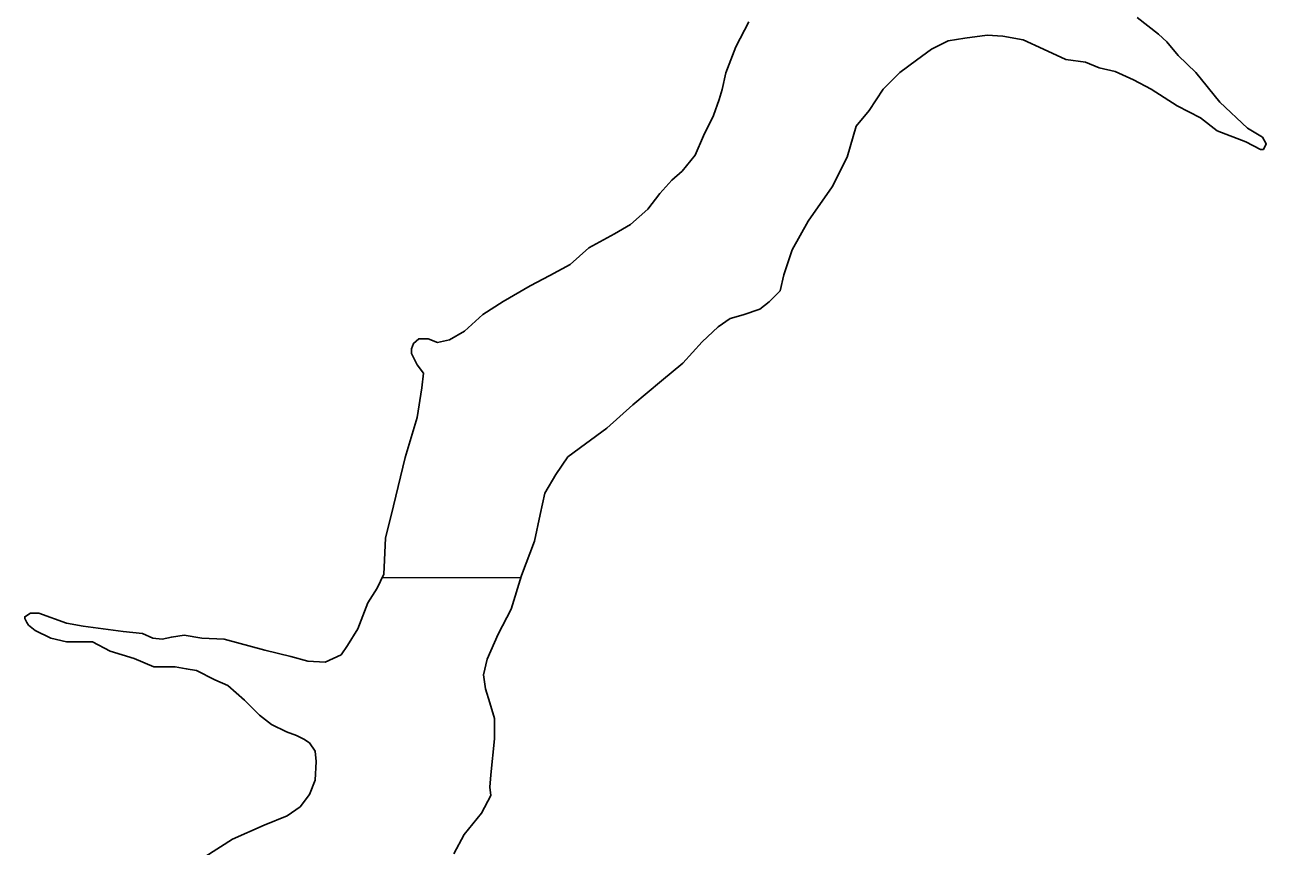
# Model space of a CAD drawing. Extents: x -939622 to -934245, y 1383184 to 1385301.
# Drawn here: x -935517.694 to -935514.92, y 1384270.804 to 1384272.638 of the extents above; entities that cross this region are included whole.
import ezdxf

# ---------------------------------------------------------------- set-up
doc = ezdxf.new("R2010")
doc.units = 0
doc.layers.add('2', color=7, linetype='Continuous')
doc.layers.add('9', color=7, linetype='Continuous')

msp = doc.modelspace()

# ---------------------------------------------------------------- linework, layer by layer
at = {"layer": '2'}
for points in [[(-935516.8881, 1384271.4923), (-935516.8756, 1384271.542), (-935516.8445, 1384271.6719), (-935516.8176, 1384271.761), (-935516.8072, 1384271.8274), (-935516.8031, 1384271.8605), (-935516.8176, 1384271.8792), (-935516.83, 1384271.9041), (-935516.83, 1384271.9144), (-935516.8259, 1384271.9269), (-935516.8135, 1384271.9372), (-935516.7927, 1384271.9372), (-935516.772, 1384271.9289), (-935516.7455, 1384271.9345), (-935516.7119, 1384271.9538), (-935516.6705, 1384271.9911), (-935516.6249, 1384272.0201), (-935516.5648, 1384272.0554), (-935516.5213, 1384272.0782), (-935516.4757, 1384272.1031), (-935516.4342, 1384272.1404), (-935516.3762, 1384272.1715), (-935516.341, 1384272.1922), (-935516.302, 1384272.2268), (-935516.2751, 1384272.262), (-935516.2481, 1384272.2911), (-935516.2253, 1384272.3118), (-935516.1963, 1384272.347), (-935516.1777, 1384272.3906), (-935516.1549, 1384272.4362), (-935516.1424, 1384272.4714), (-935516.1362, 1384272.4942), (-935516.1279, 1384272.5315), (-935516.1051, 1384272.5896), (-935516.0761, 1384272.6455)], [(-935516.8881, 1384271.4923), (-935516.8756, 1384271.542), (-935516.8445, 1384271.6719), (-935516.8176, 1384271.761), (-935516.8072, 1384271.8274), (-935516.8031, 1384271.8605), (-935516.8176, 1384271.8792), (-935516.83, 1384271.9041), (-935516.83, 1384271.9144), (-935516.8259, 1384271.9269), (-935516.8135, 1384271.9372), (-935516.7927, 1384271.9372), (-935516.772, 1384271.9289), (-935516.7455, 1384271.9345), (-935516.7119, 1384271.9538), (-935516.6705, 1384271.9911), (-935516.6249, 1384272.0201), (-935516.5648, 1384272.0554), (-935516.5213, 1384272.0782), (-935516.4757, 1384272.1031), (-935516.4342, 1384272.1404), (-935516.3762, 1384272.1715), (-935516.341, 1384272.1922), (-935516.302, 1384272.2268), (-935516.2751, 1384272.262), (-935516.2481, 1384272.2911), (-935516.2253, 1384272.3118), (-935516.1963, 1384272.347), (-935516.1777, 1384272.3906), (-935516.1549, 1384272.4362), (-935516.1424, 1384272.4714), (-935516.1362, 1384272.4942), (-935516.1279, 1384272.5315), (-935516.1051, 1384272.5896), (-935516.0761, 1384272.6455)], [(-935515.2083, 1384272.6546), (-935515.1606, 1384272.6173), (-935515.1419, 1384272.6007), (-935515.1171, 1384272.5696), (-935515.0777, 1384272.5323), (-935515.0238, 1384272.4659), (-935514.9616, 1384272.4079), (-935514.9285, 1384272.3872), (-935514.9202, 1384272.3727), (-935514.9264, 1384272.3602), (-935514.9326, 1384272.3602), (-935514.9658, 1384272.3768), (-935515.03, 1384272.4017), (-935515.0673, 1384272.4307), (-935515.1191, 1384272.4576), (-935515.1772, 1384272.495), (-935515.2165, 1384272.5157), (-935515.258, 1384272.5343), (-935515.2932, 1384272.5426), (-935515.3243, 1384272.5551), (-935515.3678, 1384272.5613), (-935515.4176, 1384272.5841), (-935515.4631, 1384272.6048), (-935515.5087, 1384272.6131), (-935515.544, 1384272.6152), (-935515.5937, 1384272.609), (-935515.631, 1384272.6028), (-935515.6683, 1384272.5841), (-935515.7015, 1384272.5592), (-935515.7388, 1384272.5323), (-935515.7761, 1384272.495), (-935515.8072, 1384272.4473), (-935515.8362, 1384272.412)], [(-935515.2083, 1384272.6546), (-935515.1606, 1384272.6173), (-935515.1419, 1384272.6007), (-935515.1171, 1384272.5696), (-935515.0777, 1384272.5323), (-935515.0238, 1384272.4659), (-935514.9616, 1384272.4079), (-935514.9285, 1384272.3872), (-935514.9202, 1384272.3727), (-935514.9264, 1384272.3602), (-935514.9326, 1384272.3602), (-935514.9658, 1384272.3768), (-935515.03, 1384272.4017), (-935515.0673, 1384272.4307), (-935515.1191, 1384272.4576), (-935515.1772, 1384272.495), (-935515.2165, 1384272.5157), (-935515.258, 1384272.5343), (-935515.2932, 1384272.5426), (-935515.3243, 1384272.5551), (-935515.3678, 1384272.5613), (-935515.4176, 1384272.5841), (-935515.4631, 1384272.6048), (-935515.5087, 1384272.6131), (-935515.544, 1384272.6152), (-935515.5937, 1384272.609), (-935515.631, 1384272.6028), (-935515.6683, 1384272.5841), (-935515.7015, 1384272.5592), (-935515.7388, 1384272.5323), (-935515.7761, 1384272.495), (-935515.8072, 1384272.4473), (-935515.8362, 1384272.412)], [(-935515.8362, 1384272.412), (-935515.8569, 1384272.3428), (-935515.89, 1384272.2765), (-935515.9439, 1384272.1998), (-935515.9792, 1384272.1355), (-935515.9978, 1384272.0796), (-935516.0061, 1384272.0443), (-935516.031, 1384272.0195), (-935516.0517, 1384272.0029), (-935516.089, 1384271.9904), (-935516.118, 1384271.9821), (-935516.1449, 1384271.9635), (-935516.1802, 1384271.9303), (-935516.2237, 1384271.8826), (-935516.2713, 1384271.8433), (-935516.3356, 1384271.7894), (-935516.3936, 1384271.7375), (-935516.4413, 1384271.7023), (-935516.4806, 1384271.6733), (-935516.5076, 1384271.6339), (-935516.5325, 1384271.5924), (-935516.5428, 1384271.5447), (-935516.5553, 1384271.4846), (-935516.5843, 1384271.4079), (-935516.6071, 1384271.3333), (-935516.6361, 1384271.2773), (-935516.6609, 1384271.2214), (-935516.6692, 1384271.1861), (-935516.6651, 1384271.155), (-935516.6547, 1384271.1239), (-935516.6444, 1384271.0887), (-935516.6444, 1384271.0434), (-935516.6527, 1384270.9626), (-935516.6547, 1384270.9357), (-935516.6527, 1384270.917), (-935516.6734, 1384270.8776), (-935516.7127, 1384270.8299), (-935516.7355, 1384270.7864)], [(-935515.8362, 1384272.412), (-935515.8569, 1384272.3428), (-935515.89, 1384272.2765), (-935515.9439, 1384272.1998), (-935515.9792, 1384272.1355), (-935515.9978, 1384272.0796), (-935516.0061, 1384272.0443), (-935516.031, 1384272.0195), (-935516.0517, 1384272.0029), (-935516.089, 1384271.9904), (-935516.118, 1384271.9821), (-935516.1449, 1384271.9635), (-935516.1802, 1384271.9303), (-935516.2237, 1384271.8826), (-935516.2713, 1384271.8433), (-935516.3356, 1384271.7894), (-935516.3936, 1384271.7375), (-935516.4413, 1384271.7023), (-935516.4806, 1384271.6733), (-935516.5076, 1384271.6339), (-935516.5325, 1384271.5924), (-935516.5428, 1384271.5447), (-935516.5553, 1384271.4846), (-935516.5843, 1384271.4079), (-935516.6071, 1384271.3333), (-935516.6361, 1384271.2773), (-935516.6609, 1384271.2214), (-935516.6692, 1384271.1861), (-935516.6651, 1384271.155), (-935516.6547, 1384271.1239), (-935516.6444, 1384271.0887), (-935516.6444, 1384271.0434), (-935516.6527, 1384270.9626), (-935516.6547, 1384270.9357), (-935516.6527, 1384270.917), (-935516.6734, 1384270.8776), (-935516.7127, 1384270.8299), (-935516.7355, 1384270.7864)], [(-935517.0456, 1384270.9512), (-935517.0435, 1384270.9927), (-935517.0456, 1384271.0155), (-935517.058, 1384271.0342), (-935517.0704, 1384271.0424), (-935517.087, 1384271.0507), (-935517.1098, 1384271.059), (-935517.143, 1384271.0756), (-935517.1699, 1384271.0963), (-935517.2031, 1384271.1295), (-935517.2404, 1384271.1627), (-935517.2694, 1384271.1751), (-935517.3108, 1384271.1958), (-935517.3336, 1384271.2), (-935517.3585, 1384271.2041), (-935517.4061, 1384271.2041), (-935517.4497, 1384271.2228), (-935517.5035, 1384271.2394), (-935517.5429, 1384271.2601), (-935517.5512, 1384271.2601), (-935517.5699, 1384271.2601), (-935517.6009, 1384271.2601), (-935517.6362, 1384271.2684), (-935517.6714, 1384271.285), (-935517.6859, 1384271.2974), (-935517.69, 1384271.3036), (-935517.6942, 1384271.3119), (-935517.6942, 1384271.3161), (-935517.6818, 1384271.3244), (-935517.6631, 1384271.3244), (-935517.6009, 1384271.3016), (-935517.5636, 1384271.2953), (-935517.4745, 1384271.2829), (-935517.431, 1384271.2788), (-935517.4082, 1384271.2684), (-935517.3875, 1384271.2663), (-935517.3668, 1384271.2705), (-935517.3378, 1384271.2746), (-935517.2984, 1384271.2684), (-935517.2486, 1384271.2663), (-935517.1575, 1384271.2415), (-935517.0994, 1384271.2269), (-935517.0621, 1384271.2166), (-935517.0228, 1384271.2145), (-935516.9875, 1384271.2311), (-935516.973, 1384271.2518), (-935516.9502, 1384271.2891), (-935516.9274, 1384271.3472), (-935516.9067, 1384271.3803), (-935516.8922, 1384271.4114), (-935516.8901, 1384271.4425), (-935516.8881, 1384271.4923)], [(-935517.0456, 1384270.9512), (-935517.0435, 1384270.9927), (-935517.0456, 1384271.0155), (-935517.058, 1384271.0342), (-935517.0704, 1384271.0424), (-935517.087, 1384271.0507), (-935517.1098, 1384271.059), (-935517.143, 1384271.0756), (-935517.1699, 1384271.0963), (-935517.2031, 1384271.1295), (-935517.2404, 1384271.1627), (-935517.2694, 1384271.1751), (-935517.3108, 1384271.1958), (-935517.3336, 1384271.2), (-935517.3585, 1384271.2041), (-935517.4061, 1384271.2041), (-935517.4497, 1384271.2228), (-935517.5035, 1384271.2394), (-935517.5429, 1384271.2601), (-935517.5512, 1384271.2601), (-935517.5699, 1384271.2601), (-935517.6009, 1384271.2601), (-935517.6362, 1384271.2684), (-935517.6714, 1384271.285), (-935517.6859, 1384271.2974), (-935517.69, 1384271.3036), (-935517.6942, 1384271.3119), (-935517.6942, 1384271.3161), (-935517.6818, 1384271.3244), (-935517.6631, 1384271.3244), (-935517.6009, 1384271.3016), (-935517.5636, 1384271.2953), (-935517.4745, 1384271.2829), (-935517.431, 1384271.2788), (-935517.4082, 1384271.2684), (-935517.3875, 1384271.2663), (-935517.3668, 1384271.2705), (-935517.3378, 1384271.2746), (-935517.2984, 1384271.2684), (-935517.2486, 1384271.2663), (-935517.1575, 1384271.2415), (-935517.0994, 1384271.2269), (-935517.0621, 1384271.2166), (-935517.0228, 1384271.2145), (-935516.9875, 1384271.2311), (-935516.973, 1384271.2518), (-935516.9502, 1384271.2891), (-935516.9274, 1384271.3472), (-935516.9067, 1384271.3803), (-935516.8922, 1384271.4114), (-935516.8901, 1384271.4425), (-935516.8881, 1384271.4923)], [(-935517.2922, 1384270.7797), (-935517.23, 1384270.8191), (-935517.1595, 1384270.8502), (-935517.1077, 1384270.871), (-935517.0787, 1384270.8917), (-935517.058, 1384270.9186), (-935517.0456, 1384270.9512)], [(-935517.2922, 1384270.7797), (-935517.23, 1384270.8191), (-935517.1595, 1384270.8502), (-935517.1077, 1384270.871), (-935517.0787, 1384270.8917), (-935517.058, 1384270.9186), (-935517.0456, 1384270.9512)]]:
    msp.add_lwpolyline(points, dxfattribs=at)
at = {"layer": '9'}
msp.add_line((-935516.8958, 1384271.4036), (-935516.5859, 1384271.4027), dxfattribs=at)
for points in [[(-935516.8881, 1384271.4923), (-935516.8756, 1384271.542), (-935516.8445, 1384271.6719), (-935516.8176, 1384271.761), (-935516.8072, 1384271.8274), (-935516.8031, 1384271.8605), (-935516.8176, 1384271.8792), (-935516.83, 1384271.9041), (-935516.83, 1384271.9144), (-935516.8259, 1384271.9269), (-935516.8135, 1384271.9372), (-935516.7927, 1384271.9372), (-935516.772, 1384271.9289), (-935516.7455, 1384271.9345), (-935516.7119, 1384271.9538), (-935516.6705, 1384271.9911), (-935516.6249, 1384272.0201), (-935516.5648, 1384272.0554), (-935516.5213, 1384272.0782), (-935516.4757, 1384272.1031), (-935516.4342, 1384272.1404), (-935516.3762, 1384272.1715), (-935516.341, 1384272.1922), (-935516.302, 1384272.2268), (-935516.2751, 1384272.262), (-935516.2481, 1384272.2911), (-935516.2253, 1384272.3118), (-935516.1963, 1384272.347), (-935516.1777, 1384272.3906), (-935516.1549, 1384272.4362), (-935516.1424, 1384272.4714), (-935516.1362, 1384272.4942), (-935516.1279, 1384272.5315), (-935516.1051, 1384272.5896), (-935516.0761, 1384272.6455)], [(-935516.8881, 1384271.4923), (-935516.8756, 1384271.542), (-935516.8445, 1384271.6719), (-935516.8176, 1384271.761), (-935516.8072, 1384271.8274), (-935516.8031, 1384271.8605), (-935516.8176, 1384271.8792), (-935516.83, 1384271.9041), (-935516.83, 1384271.9144), (-935516.8259, 1384271.9269), (-935516.8135, 1384271.9372), (-935516.7927, 1384271.9372), (-935516.772, 1384271.9289), (-935516.7455, 1384271.9345), (-935516.7119, 1384271.9538), (-935516.6705, 1384271.9911), (-935516.6249, 1384272.0201), (-935516.5648, 1384272.0554), (-935516.5213, 1384272.0782), (-935516.4757, 1384272.1031), (-935516.4342, 1384272.1404), (-935516.3762, 1384272.1715), (-935516.341, 1384272.1922), (-935516.302, 1384272.2268), (-935516.2751, 1384272.262), (-935516.2481, 1384272.2911), (-935516.2253, 1384272.3118), (-935516.1963, 1384272.347), (-935516.1777, 1384272.3906), (-935516.1549, 1384272.4362), (-935516.1424, 1384272.4714), (-935516.1362, 1384272.4942), (-935516.1279, 1384272.5315), (-935516.1051, 1384272.5896), (-935516.0761, 1384272.6455)], [(-935515.2083, 1384272.6546), (-935515.1606, 1384272.6173), (-935515.1419, 1384272.6007), (-935515.1171, 1384272.5696), (-935515.0777, 1384272.5323), (-935515.0238, 1384272.4659), (-935514.9616, 1384272.4079), (-935514.9285, 1384272.3872), (-935514.9202, 1384272.3727), (-935514.9264, 1384272.3602), (-935514.9326, 1384272.3602), (-935514.9658, 1384272.3768), (-935515.03, 1384272.4017), (-935515.0673, 1384272.4307), (-935515.1191, 1384272.4576), (-935515.1772, 1384272.495), (-935515.2165, 1384272.5157), (-935515.258, 1384272.5343), (-935515.2932, 1384272.5426), (-935515.3243, 1384272.5551), (-935515.3678, 1384272.5613), (-935515.4176, 1384272.5841), (-935515.4631, 1384272.6048), (-935515.5087, 1384272.6131), (-935515.544, 1384272.6152), (-935515.5937, 1384272.609), (-935515.631, 1384272.6028), (-935515.6683, 1384272.5841), (-935515.7015, 1384272.5592), (-935515.7388, 1384272.5323), (-935515.7761, 1384272.495), (-935515.8072, 1384272.4473), (-935515.8362, 1384272.412)], [(-935515.2083, 1384272.6546), (-935515.1606, 1384272.6173), (-935515.1419, 1384272.6007), (-935515.1171, 1384272.5696), (-935515.0777, 1384272.5323), (-935515.0238, 1384272.4659), (-935514.9616, 1384272.4079), (-935514.9285, 1384272.3872), (-935514.9202, 1384272.3727), (-935514.9264, 1384272.3602), (-935514.9326, 1384272.3602), (-935514.9658, 1384272.3768), (-935515.03, 1384272.4017), (-935515.0673, 1384272.4307), (-935515.1191, 1384272.4576), (-935515.1772, 1384272.495), (-935515.2165, 1384272.5157), (-935515.258, 1384272.5343), (-935515.2932, 1384272.5426), (-935515.3243, 1384272.5551), (-935515.3678, 1384272.5613), (-935515.4176, 1384272.5841), (-935515.4631, 1384272.6048), (-935515.5087, 1384272.6131), (-935515.544, 1384272.6152), (-935515.5937, 1384272.609), (-935515.631, 1384272.6028), (-935515.6683, 1384272.5841), (-935515.7015, 1384272.5592), (-935515.7388, 1384272.5323), (-935515.7761, 1384272.495), (-935515.8072, 1384272.4473), (-935515.8362, 1384272.412)], [(-935515.8362, 1384272.412), (-935515.8569, 1384272.3428), (-935515.89, 1384272.2765), (-935515.9439, 1384272.1998), (-935515.9792, 1384272.1355), (-935515.9978, 1384272.0796), (-935516.0061, 1384272.0443), (-935516.031, 1384272.0195), (-935516.0517, 1384272.0029), (-935516.089, 1384271.9904), (-935516.118, 1384271.9821), (-935516.1449, 1384271.9635), (-935516.1802, 1384271.9303), (-935516.2237, 1384271.8826), (-935516.2713, 1384271.8433), (-935516.3356, 1384271.7894), (-935516.3936, 1384271.7375), (-935516.4413, 1384271.7023), (-935516.4806, 1384271.6733), (-935516.5076, 1384271.6339), (-935516.5325, 1384271.5924), (-935516.5428, 1384271.5447), (-935516.5553, 1384271.4846), (-935516.5843, 1384271.4079), (-935516.6071, 1384271.3333), (-935516.6361, 1384271.2773), (-935516.6609, 1384271.2214), (-935516.6692, 1384271.1861), (-935516.6651, 1384271.155), (-935516.6547, 1384271.1239), (-935516.6444, 1384271.0887), (-935516.6444, 1384271.0434), (-935516.6527, 1384270.9626), (-935516.6547, 1384270.9357), (-935516.6527, 1384270.917), (-935516.6734, 1384270.8776), (-935516.7127, 1384270.8299), (-935516.7355, 1384270.7864)], [(-935515.8362, 1384272.412), (-935515.8569, 1384272.3428), (-935515.89, 1384272.2765), (-935515.9439, 1384272.1998), (-935515.9792, 1384272.1355), (-935515.9978, 1384272.0796), (-935516.0061, 1384272.0443), (-935516.031, 1384272.0195), (-935516.0517, 1384272.0029), (-935516.089, 1384271.9904), (-935516.118, 1384271.9821), (-935516.1449, 1384271.9635), (-935516.1802, 1384271.9303), (-935516.2237, 1384271.8826), (-935516.2713, 1384271.8433), (-935516.3356, 1384271.7894), (-935516.3936, 1384271.7375), (-935516.4413, 1384271.7023), (-935516.4806, 1384271.6733), (-935516.5076, 1384271.6339), (-935516.5325, 1384271.5924), (-935516.5428, 1384271.5447), (-935516.5553, 1384271.4846), (-935516.5843, 1384271.4079), (-935516.6071, 1384271.3333), (-935516.6361, 1384271.2773), (-935516.6609, 1384271.2214), (-935516.6692, 1384271.1861), (-935516.6651, 1384271.155), (-935516.6547, 1384271.1239), (-935516.6444, 1384271.0887), (-935516.6444, 1384271.0434), (-935516.6527, 1384270.9626), (-935516.6547, 1384270.9357), (-935516.6527, 1384270.917), (-935516.6734, 1384270.8776), (-935516.7127, 1384270.8299), (-935516.7355, 1384270.7864)], [(-935517.0456, 1384270.9512), (-935517.0435, 1384270.9927), (-935517.0456, 1384271.0155), (-935517.058, 1384271.0342), (-935517.0704, 1384271.0424), (-935517.087, 1384271.0507), (-935517.1098, 1384271.059), (-935517.143, 1384271.0756), (-935517.1699, 1384271.0963), (-935517.2031, 1384271.1295), (-935517.2404, 1384271.1627), (-935517.2694, 1384271.1751), (-935517.3108, 1384271.1958), (-935517.3336, 1384271.2), (-935517.3585, 1384271.2041), (-935517.4061, 1384271.2041), (-935517.4497, 1384271.2228), (-935517.5035, 1384271.2394), (-935517.5429, 1384271.2601), (-935517.5512, 1384271.2601), (-935517.5699, 1384271.2601), (-935517.6009, 1384271.2601), (-935517.6362, 1384271.2684), (-935517.6714, 1384271.285), (-935517.6859, 1384271.2974), (-935517.69, 1384271.3036), (-935517.6942, 1384271.3119), (-935517.6942, 1384271.3161), (-935517.6818, 1384271.3244), (-935517.6631, 1384271.3244), (-935517.6009, 1384271.3016), (-935517.5636, 1384271.2953), (-935517.4745, 1384271.2829), (-935517.431, 1384271.2788), (-935517.4082, 1384271.2684), (-935517.3875, 1384271.2663), (-935517.3668, 1384271.2705), (-935517.3378, 1384271.2746), (-935517.2984, 1384271.2684), (-935517.2486, 1384271.2663), (-935517.1575, 1384271.2415), (-935517.0994, 1384271.2269), (-935517.0621, 1384271.2166), (-935517.0228, 1384271.2145), (-935516.9875, 1384271.2311), (-935516.973, 1384271.2518), (-935516.9502, 1384271.2891), (-935516.9274, 1384271.3472), (-935516.9067, 1384271.3803), (-935516.8922, 1384271.4114), (-935516.8901, 1384271.4425), (-935516.8881, 1384271.4923)], [(-935517.0456, 1384270.9512), (-935517.0435, 1384270.9927), (-935517.0456, 1384271.0155), (-935517.058, 1384271.0342), (-935517.0704, 1384271.0424), (-935517.087, 1384271.0507), (-935517.1098, 1384271.059), (-935517.143, 1384271.0756), (-935517.1699, 1384271.0963), (-935517.2031, 1384271.1295), (-935517.2404, 1384271.1627), (-935517.2694, 1384271.1751), (-935517.3108, 1384271.1958), (-935517.3336, 1384271.2), (-935517.3585, 1384271.2041), (-935517.4061, 1384271.2041), (-935517.4497, 1384271.2228), (-935517.5035, 1384271.2394), (-935517.5429, 1384271.2601), (-935517.5512, 1384271.2601), (-935517.5699, 1384271.2601), (-935517.6009, 1384271.2601), (-935517.6362, 1384271.2684), (-935517.6714, 1384271.285), (-935517.6859, 1384271.2974), (-935517.69, 1384271.3036), (-935517.6942, 1384271.3119), (-935517.6942, 1384271.3161), (-935517.6818, 1384271.3244), (-935517.6631, 1384271.3244), (-935517.6009, 1384271.3016), (-935517.5636, 1384271.2953), (-935517.4745, 1384271.2829), (-935517.431, 1384271.2788), (-935517.4082, 1384271.2684), (-935517.3875, 1384271.2663), (-935517.3668, 1384271.2705), (-935517.3378, 1384271.2746), (-935517.2984, 1384271.2684), (-935517.2486, 1384271.2663), (-935517.1575, 1384271.2415), (-935517.0994, 1384271.2269), (-935517.0621, 1384271.2166), (-935517.0228, 1384271.2145), (-935516.9875, 1384271.2311), (-935516.973, 1384271.2518), (-935516.9502, 1384271.2891), (-935516.9274, 1384271.3472), (-935516.9067, 1384271.3803), (-935516.8922, 1384271.4114), (-935516.8901, 1384271.4425), (-935516.8881, 1384271.4923)], [(-935517.2922, 1384270.7797), (-935517.23, 1384270.8191), (-935517.1595, 1384270.8502), (-935517.1077, 1384270.871), (-935517.0787, 1384270.8917), (-935517.058, 1384270.9186), (-935517.0456, 1384270.9512)], [(-935517.2922, 1384270.7797), (-935517.23, 1384270.8191), (-935517.1595, 1384270.8502), (-935517.1077, 1384270.871), (-935517.0787, 1384270.8917), (-935517.058, 1384270.9186), (-935517.0456, 1384270.9512)]]:
    msp.add_lwpolyline(points, dxfattribs=at)

doc.saveas('drawing.dxf')
